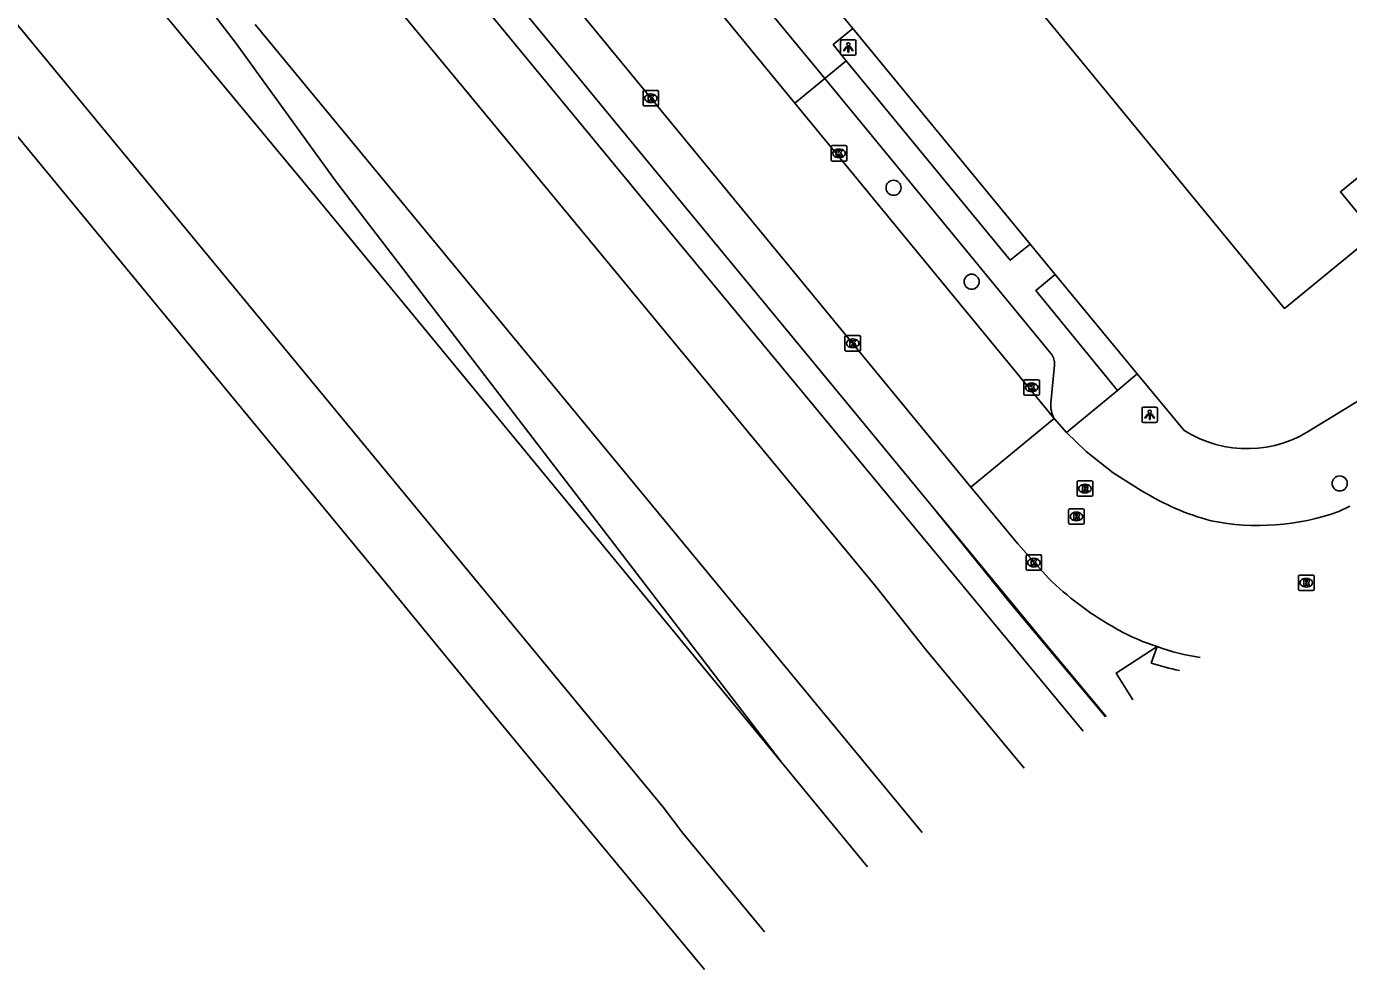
# Model space of a CAD drawing. Extents: x 156651 to 158072, y 387631 to 388990.
# Drawn here: x 157276.7 to 157362.3, y 387630.6 to 387691.7 of the extents above; entities that cross this region are included whole.
import ezdxf

# ---------------------------------------------------------------- set-up
doc = ezdxf.new("R2010")
doc.units = 0
for name, color, linetype in [('IMGEO_Berm_groen', 7, 'Continuous'), ('IMGEO_Boom', 7, 'Continuous'), ('IMGEO_Grasland_overig', 7, 'Continuous'), ('IMGEO_Groenvoorziening', 7, 'Continuous'), ('IMGEO_Hek', 7, 'Continuous'), ('IMGEO_Kolk', 7, 'Continuous'), ('IMGEO_Lichtpunt', 7, 'Continuous'), ('IMGEO_Pand', 7, 'Continuous'), ('IMGEO_Rijbaan_lokaal_gesloten', 7, 'Continuous'), ('IMGEO_Rioolput', 7, 'Continuous'), ('IMGEO_Spoor', 7, 'Continuous'), ('IMGEO_Spoorbaan_halfverhard', 7, 'Continuous'), ('IMGEO_Voetpad_open', 7, 'Continuous')]:
    doc.layers.add(name, color=color, linetype=linetype)

msp = doc.modelspace()

# ---------------------------------------------------------------- linework, layer by layer
at = {"layer": 'IMGEO_Berm_groen'}
for points in [[(157166.96, 387864.35), (157177.251, 387852.02), (157242.391, 387773.236), (157261.602, 387750), (157335.27, 387660.718)], [(157346.611, 387647.025), (157342.807, 387651.584), (157335.27, 387660.718)]]:
    msp.add_lwpolyline(points, dxfattribs=at)
at = {"layer": 'IMGEO_Boom'}
for centre in [(157332.83, 387681.272), (157337.886, 387675.186), (157361.728, 387662.122)]:
    msp.add_circle(centre, 0.489, dxfattribs=at)
at = {"layer": 'IMGEO_Grasland_overig'}
msp.add_lwpolyline([(157335.27, 387660.718), (157340.455, 387654.309), (157346.567, 387646.998)], dxfattribs=at)
at = {"layer": 'IMGEO_Groenvoorziening'}
for points in [[(157341.687, 387677.621), (157330.19, 387691.592)], [(157348.606, 387669.213), (157343.307, 387675.652)]]:
    msp.add_lwpolyline(points, dxfattribs=at)
at = {"layer": 'IMGEO_Hek'}
for points in [[(157002.507, 388013.527), (157018.738, 387994.188), (157075.932, 387926.222), (157082.753, 387918.018), (157090.118, 387909.198), (157094.781, 387903.641), (157095.924, 387902.317), (157122.689, 387870.113), (157130.368, 387860.927), (157132.626, 387858.26), (157134.025, 387856.536), (157145.335, 387842.796), (157169.212, 387813.924), (157172.294, 387810.169), (157183.237, 387796.857), (157187.327, 387791.995), (157191.071, 387787.45), (157201.226, 387775.206), (157230.39, 387740.079), (157235.046, 387734.397), (157242.695, 387725.141), (157253.961, 387711.458), (157289.883, 387667.87)], [(157330.19, 387691.592), (157324.314, 387698.743)], [(157341.687, 387677.621), (157330.19, 387691.592)], [(157343.307, 387675.652), (157341.687, 387677.621)], [(157348.606, 387669.213), (157343.307, 387675.652)], [(157289.883, 387667.87), (157294.27, 387662.542), (157300.268, 387655.28), (157307.138, 387646.906), (157313.071, 387639.704), (157320.574, 387630.635)]]:
    msp.add_lwpolyline(points, dxfattribs=at)
at = {"layer": 'IMGEO_Kolk'}
for p, q in [((157316.607, 387686.647), (157316.607, 387687.499)), ((157316.682, 387687.573), (157317.534, 387687.573)), ((157317.118, 387686.793), (157317.093, 387686.793)), ((157317.095, 387687.353), (157317.12, 387687.353)), ((157317.608, 387687.499), (157317.608, 387686.647)), ((157317.534, 387686.573), (157316.682, 387686.573)), ((157328.797, 387683.075), (157328.797, 387683.927)), ((157328.872, 387684.001), (157329.724, 387684.001)), ((157329.285, 387683.781), (157329.31, 387683.781)), ((157329.798, 387683.927), (157329.798, 387683.075)), ((157329.724, 387683.001), (157328.872, 387683.001)), ((157329.308, 387683.221), (157329.283, 387683.221)), ((157329.683, 387670.771), (157329.683, 387671.623)), ((157329.758, 387671.697), (157330.61, 387671.697)), ((157330.171, 387671.477), (157330.196, 387671.477)), ((157330.684, 387671.623), (157330.684, 387670.771)), ((157330.61, 387670.697), (157329.758, 387670.697)), ((157330.194, 387670.917), (157330.169, 387670.917)), ((157341.35, 387668.836), (157342.202, 387668.836)), ((157341.275, 387667.91), (157341.275, 387668.762)), ((157341.786, 387668.056), (157341.761, 387668.056)), ((157341.763, 387668.616), (157341.788, 387668.616)), ((157342.276, 387668.762), (157342.276, 387667.91)), ((157342.202, 387667.836), (157341.35, 387667.836)), ((157341.417, 387656.567), (157341.417, 387657.419)), ((157341.492, 387657.493), (157342.344, 387657.493)), ((157341.905, 387657.273), (157341.93, 387657.273)), ((157342.418, 387657.419), (157342.418, 387656.567)), ((157342.344, 387656.493), (157341.492, 387656.493)), ((157341.928, 387656.713), (157341.903, 387656.713))]:
    msp.add_line(p, q, dxfattribs=at)
for points in [[(157316.607, 387686.647), (157316.607, 387687.499)], [(157316.682, 387687.573), (157317.534, 387687.573)], [(157316.928, 387687.273), (157317.051, 387687.273), (157317.051, 387687.122), (157317.181, 387687.273), (157317.345, 387687.273), (157317.199, 387687.122), (157317.352, 387686.873), (157317.2, 387686.873), (157317.115, 387687.037), (157317.051, 387686.97), (157317.051, 387686.873), (157316.928, 387686.873), (157316.928, 387687.273)], [(157317.608, 387687.499), (157317.608, 387686.647)], [(157317.534, 387686.573), (157316.682, 387686.573)], [(157328.797, 387683.075), (157328.797, 387683.927)], [(157328.872, 387684.001), (157329.724, 387684.001)], [(157329.118, 387683.701), (157329.241, 387683.701), (157329.241, 387683.55), (157329.371, 387683.701), (157329.535, 387683.701), (157329.389, 387683.55), (157329.542, 387683.301), (157329.39, 387683.301), (157329.305, 387683.465), (157329.241, 387683.398), (157329.241, 387683.301), (157329.118, 387683.301), (157329.118, 387683.701)], [(157329.798, 387683.927), (157329.798, 387683.075)], [(157329.724, 387683.001), (157328.872, 387683.001)], [(157329.683, 387670.771), (157329.683, 387671.623)], [(157329.758, 387671.697), (157330.61, 387671.697)], [(157330.004, 387671.397), (157330.127, 387671.397), (157330.127, 387671.246), (157330.257, 387671.397), (157330.421, 387671.397), (157330.275, 387671.246), (157330.428, 387670.997), (157330.276, 387670.997), (157330.191, 387671.161), (157330.127, 387671.094), (157330.127, 387670.997), (157330.004, 387670.997), (157330.004, 387671.397)], [(157330.684, 387671.623), (157330.684, 387670.771)], [(157330.61, 387670.697), (157329.758, 387670.697)], [(157341.35, 387668.836), (157342.202, 387668.836)], [(157341.275, 387667.91), (157341.275, 387668.762)], [(157341.596, 387668.536), (157341.719, 387668.536), (157341.719, 387668.385), (157341.849, 387668.536), (157342.013, 387668.536), (157341.867, 387668.385), (157342.02, 387668.136), (157341.868, 387668.136), (157341.783, 387668.3), (157341.719, 387668.233), (157341.719, 387668.136), (157341.596, 387668.136), (157341.596, 387668.536)], [(157342.276, 387668.762), (157342.276, 387667.91)], [(157342.202, 387667.836), (157341.35, 387667.836)], [(157341.417, 387656.567), (157341.417, 387657.419)], [(157341.492, 387657.493), (157342.344, 387657.493)], [(157341.738, 387657.193), (157341.861, 387657.193), (157341.861, 387657.042), (157341.991, 387657.193), (157342.155, 387657.193), (157342.009, 387657.042), (157342.162, 387656.793), (157342.01, 387656.793), (157341.925, 387656.957), (157341.861, 387656.89), (157341.861, 387656.793), (157341.738, 387656.793), (157341.738, 387657.193)], [(157342.418, 387657.419), (157342.418, 387656.567)], [(157342.344, 387656.493), (157341.492, 387656.493)]]:
    msp.add_lwpolyline(points, dxfattribs=at)
for centre, start, end in [((157316.684, 387687.497), 91.55205, 178.44795), ((157316.684, 387687.497), 91.55205, 178.44795), ((157317.532, 387687.497), 1.55205, 88.44795), ((157317.532, 387687.497), 1.55205, 88.44795), ((157316.684, 387686.649), 181.55205, 268.44795), ((157316.684, 387686.649), 181.55205, 268.44795), ((157317.532, 387686.649), 271.55205, 358.44795), ((157317.532, 387686.649), 271.55205, 358.44795), ((157328.874, 387683.925), 91.55205, 178.44795), ((157328.874, 387683.925), 91.55205, 178.44795), ((157329.722, 387683.925), 1.55205, 88.44795), ((157329.722, 387683.925), 1.55205, 88.44795), ((157328.874, 387683.077), 181.55205, 268.44795), ((157328.874, 387683.077), 181.55205, 268.44795), ((157329.722, 387683.077), 271.55205, 358.44795), ((157329.722, 387683.077), 271.55205, 358.44795), ((157329.76, 387671.621), 91.55205, 178.44795), ((157329.76, 387671.621), 91.55205, 178.44795), ((157330.608, 387671.621), 1.55205, 88.44795), ((157330.608, 387671.621), 1.55205, 88.44795), ((157329.76, 387670.773), 181.55205, 268.44795), ((157329.76, 387670.773), 181.55205, 268.44795), ((157330.608, 387670.773), 271.55205, 358.44795), ((157330.608, 387670.773), 271.55205, 358.44795), ((157341.352, 387668.76), 91.55205, 178.44795), ((157341.352, 387668.76), 91.55205, 178.44795), ((157342.2, 387668.76), 1.55205, 88.44795), ((157342.2, 387668.76), 1.55205, 88.44795), ((157341.352, 387667.912), 181.55205, 268.44795), ((157341.352, 387667.912), 181.55205, 268.44795), ((157342.2, 387667.912), 271.55205, 358.44795), ((157342.2, 387667.912), 271.55205, 358.44795), ((157341.494, 387657.417), 91.55205, 178.44795), ((157341.494, 387657.417), 91.55205, 178.44795), ((157342.342, 387657.417), 1.55205, 88.44795), ((157342.342, 387657.417), 1.55205, 88.44795), ((157341.494, 387656.569), 181.55205, 268.44795), ((157341.494, 387656.569), 181.55205, 268.44795), ((157342.342, 387656.569), 271.55205, 358.44795), ((157342.342, 387656.569), 271.55205, 358.44795)]:
    msp.add_arc(centre, 0.0765, start, end, dxfattribs=at)
for centre, major_axis, ratio, start_param, end_param in [((157317.094, 387687.073), (-0.387, 0.002), 0.722429, 4.712389, 7.853982), ((157317.119, 387687.073), (-0.39, 0.002), 0.717154, 1.570796, 4.712389), ((157329.284, 387683.501), (-0.387, 0.002), 0.722429, 4.712389, 7.853982), ((157329.309, 387683.501), (-0.39, 0.002), 0.717154, 1.570796, 4.712389), ((157330.17, 387671.197), (-0.387, 0.002), 0.722429, 4.712389, 7.853982), ((157330.195, 387671.197), (-0.39, 0.002), 0.717154, 1.570796, 4.712389), ((157341.762, 387668.336), (-0.387, 0.002), 0.722429, 4.712389, 7.853982), ((157341.787, 387668.336), (-0.39, 0.002), 0.717154, 1.570796, 4.712389), ((157341.904, 387656.993), (-0.387, 0.002), 0.722429, 4.712389, 7.853982), ((157341.929, 387656.993), (-0.39, 0.002), 0.717154, 1.570796, 4.712389)]:
    msp.add_ellipse(centre, major_axis=major_axis, ratio=ratio, start_param=start_param, end_param=end_param, dxfattribs=at)
at = {"layer": 'IMGEO_Lichtpunt'}
for p, q in [((157329.4, 387690.765), (157329.4, 387689.958)), ((157329.4, 387690.765), (157329.4, 387689.958)), ((157330.302, 387690.86), (157329.494, 387690.86)), ((157330.302, 387690.86), (157329.494, 387690.86)), ((157330.396, 387689.958), (157330.396, 387690.765)), ((157330.396, 387689.958), (157330.396, 387690.765)), ((157329.494, 387689.864), (157330.302, 387689.864)), ((157329.494, 387689.864), (157330.302, 387689.864)), ((157348.922, 387666.972), (157348.922, 387666.165)), ((157348.922, 387666.972), (157348.922, 387666.165)), ((157349.824, 387667.067), (157349.016, 387667.067)), ((157349.824, 387667.067), (157349.016, 387667.067)), ((157349.918, 387666.165), (157349.918, 387666.972)), ((157349.918, 387666.165), (157349.918, 387666.972)), ((157349.016, 387666.071), (157349.824, 387666.071)), ((157349.016, 387666.071), (157349.824, 387666.071))]:
    msp.add_line(p, q, dxfattribs=at)
for points in [[(157329.774, 387690.429), (157329.813, 387690.401), (157329.625, 387690.139), (157329.587, 387690.166), (157329.774, 387690.429)], [(157329.876, 387690.381), (157329.923, 387690.381), (157329.923, 387690.059), (157329.876, 387690.059), (157329.876, 387690.381)], [(157329.986, 387690.401), (157330.024, 387690.428), (157330.211, 387690.166), (157330.172, 387690.138), (157329.986, 387690.401)], [(157349.296, 387666.636), (157349.335, 387666.608), (157349.147, 387666.346), (157349.109, 387666.373), (157349.296, 387666.636)], [(157349.398, 387666.588), (157349.445, 387666.588), (157349.445, 387666.266), (157349.398, 387666.266), (157349.398, 387666.588)], [(157349.508, 387666.608), (157349.546, 387666.635), (157349.733, 387666.373), (157349.694, 387666.345), (157349.508, 387666.608)]]:
    msp.add_lwpolyline(points, dxfattribs=at)
for centre in [(157329.899, 387690.563), (157349.421, 387666.77)]:
    msp.add_circle(centre, 0.0994, dxfattribs=at)
for centre, start, end in [((157329.494, 387690.765), 90, 180), ((157329.494, 387690.765), 90, 180), ((157330.302, 387690.765), 0, 90), ((157330.302, 387690.765), 0, 90), ((157329.494, 387689.958), 180, 270), ((157329.494, 387689.958), 180, 270), ((157330.302, 387689.958), 270, 0), ((157330.302, 387689.958), 270, 360), ((157349.016, 387666.972), 90, 180), ((157349.016, 387666.972), 90, 180), ((157349.824, 387666.972), 0, 90), ((157349.824, 387666.972), 0, 90), ((157349.016, 387666.165), 180, 270), ((157349.016, 387666.165), 180, 270), ((157349.824, 387666.165), 270, 0), ((157349.824, 387666.165), 270, 360)]:
    msp.add_arc(centre, 0.0946, start, end, dxfattribs=at)
at = {"layer": 'IMGEO_Pand'}
msp.add_lwpolyline([(157319.361, 387723.831), (157343.568, 387694.292), (157342.053, 387693.048), (157358.146, 387673.452), (157364.016, 387678.262), (157361.772, 387681), (157378.748, 387694.956), (157340.665, 387741.338)], dxfattribs=at)
at = {"layer": 'IMGEO_Rijbaan_lokaal_gesloten'}
for points in [[(157337.844, 387661.887), (157244.684, 387775.137), (157168.303, 387867.992)], [(157326.444, 387686.749), (157318.743, 387696.113)], [(157343.239, 387666.325), (157326.444, 387686.749)], [(157343.239, 387666.325), (157337.844, 387661.887)], [(157344.03, 387665.42), (157343.239, 387666.325)], [(157348.942, 387661.621), (157347.064, 387662.814), (157345.313, 387664.185), (157344.03, 387665.42)], [(157337.844, 387661.887), (157340.873, 387658.204), (157342.867, 387655.979)], [(157362.376, 387660.655), (157361.665, 387660.294)]]:
    msp.add_lwpolyline(points, dxfattribs=at)
for centre, radius, start, end in [((157357.915, 387676.246), 17.158, 238.4682, 254.7221), ((157356.428, 387675.18), 15.78, 258.91552, 289.38272), ((157357.034, 387670.48), 20.272, 225.66848, 240.29872), ((157353.658, 387663.828), 12.827, 238.67398, 252.97849), ((157354.366, 387663.345), 12.599, 249.25312, 262.39144)]:
    msp.add_arc(centre, radius, start, end, dxfattribs=at)
at = {"layer": 'IMGEO_Rioolput'}
for p, q in [((157344.726, 387661.364), (157344.726, 387662.216)), ((157344.801, 387662.29), (157345.653, 387662.29)), ((157345.214, 387662.07), (157345.239, 387662.07)), ((157345.727, 387662.216), (157345.727, 387661.364)), ((157345.653, 387661.29), (157344.801, 387661.29)), ((157345.237, 387661.51), (157345.212, 387661.51)), ((157344.171, 387659.554), (157344.171, 387660.406)), ((157344.246, 387660.48), (157345.098, 387660.48)), ((157344.659, 387660.26), (157344.684, 387660.26)), ((157345.172, 387660.406), (157345.172, 387659.554)), ((157345.098, 387659.48), (157344.246, 387659.48)), ((157344.682, 387659.7), (157344.657, 387659.7)), ((157359.063, 387655.263), (157359.063, 387656.115)), ((157359.138, 387656.189), (157359.99, 387656.189)), ((157359.551, 387655.969), (157359.576, 387655.969)), ((157360.064, 387656.115), (157360.064, 387655.263)), ((157359.99, 387655.189), (157359.138, 387655.189)), ((157359.574, 387655.409), (157359.549, 387655.409))]:
    msp.add_line(p, q, dxfattribs=at)
for points in [[(157344.726, 387661.364), (157344.726, 387662.216)], [(157344.801, 387662.29), (157345.653, 387662.29)], [(157345.315, 387661.988), (157345.063, 387661.99), (157345.063, 387661.59)], [(157345.727, 387662.216), (157345.727, 387661.364)], [(157345.653, 387661.29), (157344.801, 387661.29)], [(157345.063, 387661.59), (157345.187, 387661.59), (157345.187, 387661.752), (157345.198, 387661.752)], [(157345.241, 387661.909), (157345.187, 387661.909), (157345.187, 387661.828)], [(157345.187, 387661.828), (157345.239, 387661.828)], [(157345.245, 387661.723), (157345.316, 387661.59), (157345.456, 387661.59), (157345.391, 387661.716)], [(157344.171, 387659.554), (157344.171, 387660.406)], [(157344.246, 387660.48), (157345.098, 387660.48)], [(157345.172, 387660.406), (157345.172, 387659.554)], [(157345.098, 387659.48), (157344.246, 387659.48)], [(157344.76, 387660.178), (157344.508, 387660.18), (157344.508, 387659.78)], [(157344.508, 387659.78), (157344.632, 387659.78), (157344.632, 387659.942), (157344.643, 387659.942)], [(157344.686, 387660.099), (157344.632, 387660.099), (157344.632, 387660.018)], [(157344.632, 387660.018), (157344.684, 387660.018)], [(157344.69, 387659.913), (157344.761, 387659.78), (157344.901, 387659.78), (157344.836, 387659.906)], [(157359.063, 387655.263), (157359.063, 387656.115)], [(157359.138, 387656.189), (157359.99, 387656.189)], [(157360.064, 387656.115), (157360.064, 387655.263)], [(157359.99, 387655.189), (157359.138, 387655.189)], [(157359.652, 387655.887), (157359.4, 387655.889), (157359.4, 387655.489)], [(157359.4, 387655.489), (157359.524, 387655.489), (157359.524, 387655.651), (157359.535, 387655.651)], [(157359.578, 387655.808), (157359.524, 387655.808), (157359.524, 387655.727)], [(157359.524, 387655.727), (157359.576, 387655.727)], [(157359.582, 387655.622), (157359.653, 387655.489), (157359.793, 387655.489), (157359.728, 387655.615)]]:
    msp.add_lwpolyline(points, dxfattribs=at)
for centre, radius, start, end in [((157344.803, 387662.214), 0.0765, 91.55205, 178.44795), ((157344.803, 387662.214), 0.0765, 91.55205, 178.44795), ((157345.314, 387661.878), 0.109, 350.36119, 89.41601), ((157345.651, 387662.214), 0.0765, 1.55205, 88.44795), ((157345.651, 387662.214), 0.0765, 1.55205, 88.44795), ((157344.803, 387661.366), 0.0765, 181.55205, 268.44795), ((157344.803, 387661.366), 0.0765, 181.55205, 268.44795), ((157345.197, 387661.699), 0.0533, 26.02933, 88.69889), ((157345.223, 387662.017), 0.19, 274.7715, 282.96867), ((157345.247, 387661.813), 0.0964, 77.00612, 93.18647), ((157345.261, 387661.87), 0.0378, 276.66336, 79.67722), ((157345.312, 387661.878), 0.112, 277.58423, 350.98172), ((157345.296, 387661.663), 0.108, 29.51342, 73.79051), ((157345.651, 387661.366), 0.0765, 271.55205, 358.44795), ((157345.651, 387661.366), 0.0765, 271.55205, 358.44795), ((157344.248, 387660.404), 0.0765, 91.55205, 178.44795), ((157344.248, 387660.404), 0.0765, 91.55205, 178.44795), ((157345.096, 387660.404), 0.0765, 1.55205, 88.44795), ((157345.096, 387660.404), 0.0765, 1.55205, 88.44795), ((157344.248, 387659.556), 0.0765, 181.55205, 268.44795), ((157344.248, 387659.556), 0.0765, 181.55205, 268.44795), ((157344.642, 387659.889), 0.0533, 26.02933, 88.69889), ((157344.668, 387660.207), 0.19, 274.7715, 282.96867), ((157344.692, 387660.003), 0.0964, 77.00612, 93.18647), ((157344.706, 387660.06), 0.0378, 276.66336, 79.67722), ((157344.759, 387660.068), 0.109, 350.36119, 89.41601), ((157344.757, 387660.068), 0.112, 277.58423, 350.98172), ((157344.741, 387659.853), 0.108, 29.51342, 73.79051), ((157345.096, 387659.556), 0.0765, 271.55205, 358.44795), ((157345.096, 387659.556), 0.0765, 271.55205, 358.44795), ((157359.14, 387656.113), 0.0765, 91.55205, 178.44795), ((157359.14, 387656.113), 0.0765, 91.55205, 178.44795), ((157359.988, 387656.113), 0.0765, 1.55205, 88.44795), ((157359.988, 387656.113), 0.0765, 1.55205, 88.44795), ((157359.14, 387655.265), 0.0765, 181.55205, 268.44795), ((157359.14, 387655.265), 0.0765, 181.55205, 268.44795), ((157359.534, 387655.598), 0.0533, 26.02933, 88.69889), ((157359.56, 387655.916), 0.19, 274.7715, 282.96867), ((157359.584, 387655.712), 0.0964, 77.00612, 93.18647), ((157359.598, 387655.769), 0.0378, 276.66336, 79.67722), ((157359.651, 387655.777), 0.109, 350.36119, 89.41601), ((157359.649, 387655.777), 0.112, 277.58423, 350.98172), ((157359.633, 387655.562), 0.108, 29.51342, 73.79051), ((157359.988, 387655.265), 0.0765, 271.55205, 358.44795), ((157359.988, 387655.265), 0.0765, 271.55205, 358.44795)]:
    msp.add_arc(centre, radius, start, end, dxfattribs=at)
for centre, major_axis, ratio, start_param, end_param in [((157345.213, 387661.79), (-0.387, 0.002), 0.722429, 4.712389, 7.853982), ((157345.238, 387661.79), (-0.39, 0.002), 0.717154, 1.570796, 4.712389), ((157344.658, 387659.98), (-0.387, 0.002), 0.722429, 4.712389, 7.853982), ((157344.683, 387659.98), (-0.39, 0.002), 0.717154, 1.570796, 4.712389), ((157359.55, 387655.689), (-0.387, 0.002), 0.722429, 4.712389, 7.853982), ((157359.575, 387655.689), (-0.39, 0.002), 0.717154, 1.570796, 4.712389)]:
    msp.add_ellipse(centre, major_axis=major_axis, ratio=ratio, start_param=start_param, end_param=end_param, dxfattribs=at)
at = {"layer": 'IMGEO_Spoor'}
for points in [[(156865.308, 388195.462), (156870.022, 388189.509), (156887.814, 388167.443), (156909.51, 388141.178), (156951.276, 388091.519), (156994.8, 388040.336), (157047.715, 387978.302), (157077.25, 387943.427), (157106.481, 387908.588), (157145.615, 387861.584), (157233.331, 387755.475), (157295.4, 387680.676)], [(156861.38, 388192.215), (156889.992, 388156.032), (156904.613, 388138.066), (156936.994, 388098.664), (156975.894, 388051.914), (157129.969, 387867.975), (157185.575, 387801.306), (157243.801, 387730.926), (157317.91, 387641.153), (157319.189, 387639.479), (157324.467, 387633.086)], [(157182.534, 387835.508), (157234.91, 387772.48), (157331.686, 387655.436), (157334.88, 387651.416), (157341.28, 387643.669)], [(157260.868, 387728.901), (157290.243, 387690.611)], [(157291.476, 387691.848), (157334.68, 387639.515)], [(157290.243, 387690.611), (157296.69, 387681.714)], [(157296.69, 387681.714), (157325.644, 387643.971)], [(157295.4, 387680.676), (157325.644, 387643.971)], [(157325.644, 387643.971), (157331.149, 387637.292)]]:
    msp.add_lwpolyline(points, dxfattribs=at)
at = {"layer": 'IMGEO_Spoorbaan_halfverhard'}
msp.add_lwpolyline([(157345.109, 387646.08), (157317.789, 387679.061), (157284.831, 387719.064), (157252.184, 387758.506), (157223.104, 387793.908), (157216.021, 387802.102), (157185.011, 387839.465), (157165.423, 387862.906)], dxfattribs=at)
at = {"layer": 'IMGEO_Voetpad_open'}
for points in [[(157330.19, 387691.592), (157324.314, 387698.743)], [(157328.377, 387688.339), (157320.672, 387697.699)], [(157329.759, 387689.483), (157328.918, 387690.548), (157330.19, 387691.592)], [(157329.759, 387689.483), (157328.377, 387688.339)], [(157341.687, 387677.621), (157340.384, 387676.577), (157329.759, 387689.483)], [(157328.377, 387688.339), (157326.444, 387686.749)], [(157328.377, 387688.339), (157343.047, 387670.513)], [(157343.307, 387675.652), (157341.687, 387677.621)], [(157347.331, 387668.135), (157342.039, 387674.611), (157343.307, 387675.652)], [(157377.137, 387676.153), (157360.063, 387665.712)], [(157343.263, 387669.79), (157343.021, 387667.339)], [(157348.606, 387669.213), (157347.331, 387668.135)], [(157351.662, 387665.546), (157348.606, 387669.213)], [(157344.03, 387665.42), (157347.331, 387668.135)], [(157349.903, 387651.563), (157347.258, 387649.842), (157348.329, 387648.107)], [(157349.524, 387650.49), (157349.903, 387651.563)]]:
    msp.add_lwpolyline(points, dxfattribs=at)
for centre, radius, start, end in [((157342.148, 387669.851), 1.117, 356.88917, 36.37841), ((157344.697, 387667.169), 1.685, 174.20872, 210.05796), ((157355.736, 387672.056), 7.679, 237.96275, 304.30123), ((157354.87, 387666.909), 17.268, 251.96428, 258.21957)]:
    msp.add_arc(centre, radius, start, end, dxfattribs=at)

doc.saveas('drawing.dxf')
